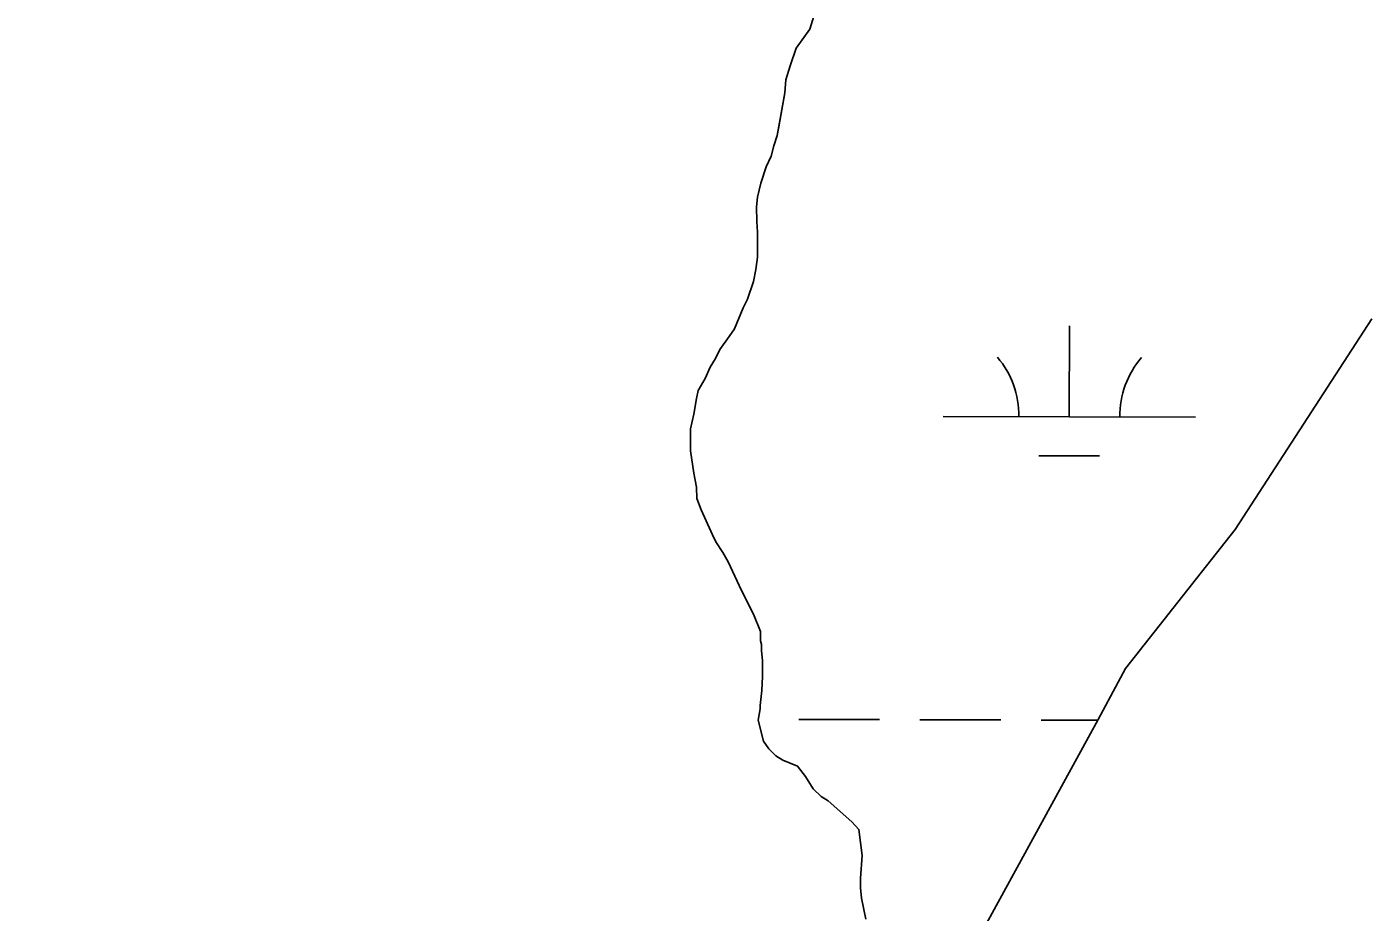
# Model space of a CAD drawing. Extents: x 3172297 to 3210190, y 958463 to 983887.
# Drawn here: x 3193624 to 3194156, y 966296 to 966646 of the extents above; entities that cross this region are included whole.
import ezdxf

# ---------------------------------------------------------------- set-up
doc = ezdxf.new("R2010")
doc.units = 0
for name, color, linetype in [('V-SITE-VEGE', 7, 'Continuous'), ('V-TOPO-SHOR', 7, 'Continuous'), ('V-WETL-SWMP', 7, 'Continuous')]:
    doc.layers.add(name, color=color, linetype=linetype)

msp = doc.modelspace()

# ---------------------------------------------------------------- linework, layer by layer
at = {"layer": 'V-SITE-VEGE'}
for p, q in [((3193937.35, 966654.09), (3193934.62, 966645.13)), ((3193934.62, 966645.13), (3193929.14, 966637.53)), ((3193929.14, 966637.53), (3193926.75, 966630.64)), ((3193926.75, 966630.64), (3193925.04, 966625.12)), ((3193925.04, 966625.12), (3193924.71, 966619.95)), ((3193924.71, 966619.95), (3193921.67, 966603.07)), ((3193921.67, 966603.07), (3193920.3, 966598.93)), ((3193920.3, 966598.93), (3193919.28, 966594.79)), ((3193919.28, 966594.79), (3193917.23, 966590.65)), ((3193917.23, 966590.65), (3193915.19, 966584.1)), ((3193915.19, 966584.1), (3193913.82, 966578.58)), ((3193913.82, 966578.58), (3193913.49, 966574.79)), ((3193913.49, 966574.79), (3193913.51, 966568.94)), ((3193913.51, 966568.94), (3193913.87, 966564.81)), ((3193913.87, 966564.81), (3193913.9, 966554.82)), ((3193913.9, 966554.82), (3193913.23, 966549.99)), ((3193913.23, 966549.99), (3193912.21, 966545.17)), ((3193912.21, 966545.17), (3193909.82, 966538.27)), ((3193909.82, 966538.27), (3193908.11, 966534.82)), ((3193908.11, 966534.82), (3193904.7, 966526.54)), ((3193902.64, 966523.43), (3193898.87, 966518.26)), ((3193904.7, 966526.54), (3193902.64, 966523.43)), ((3193898.87, 966518.26), (3193897.16, 966514.81)), ((3193895.1, 966511.35), (3193893.05, 966506.87)), ((3193897.16, 966514.81), (3193895.1, 966511.35)), ((3193893.05, 966506.87), (3193890.31, 966502.04)), ((3193890.31, 966502.04), (3193889.63, 966498.94)), ((3193889.63, 966498.94), (3193888.62, 966492.73)), ((3193888.62, 966492.73), (3193887.26, 966486.88)), ((3193887.26, 966486.88), (3193887.28, 966478.26)), ((3193887.28, 966478.26), (3193888.69, 966469.31)), ((3193888.69, 966469.31), (3193889.74, 966463.8)), ((3193889.74, 966463.8), (3193889.76, 966459.33)), ((3193889.76, 966459.33), (3193891.5, 966454.85)), ((3193891.5, 966454.85), (3193896.01, 966444.88)), ((3193896.01, 966444.88), (3193897.39, 966442.13)), ((3193897.39, 966442.13), (3193900.16, 966438.01)), ((3193900.16, 966438.01), (3193902.24, 966434.22)), ((3193902.24, 966434.22), (3193907.44, 966422.87)), ((3193907.44, 966422.87), (3193912.3, 966413.59)), ((3193912.3, 966413.59), (3193915.07, 966406.71)), ((3193915.07, 966406.71), (3193915.09, 966402.92)), ((3193915.09, 966402.92), (3193915.43, 966401.55)), ((3193915.43, 966401.55), (3193915.44, 966399.13)), ((3193915.44, 966399.13), (3193915.8, 966395)), ((3193915.8, 966395), (3193915.82, 966388.8)), ((3193915.82, 966388.8), (3193915.5, 966383.29)), ((3193915.5, 966383.29), (3193914.83, 966377.43)), ((3193914.83, 966376.05), (3193914.16, 966371.57)), ((3193914.83, 966377.43), (3193914.83, 966376.05)), ((3193914.16, 966371.57), (3193916.25, 966363.31)), ((3193916.25, 966363.31), (3193918.33, 966360.22)), ((3193918.33, 966360.22), (3193921.09, 966357.47)), ((3193921.09, 966357.47), (3193923.85, 966355.76)), ((3193923.85, 966355.76), (3193929.71, 966353.37)), ((3193929.71, 966353.37), (3193932.83, 966349.25)), ((3193932.83, 966349.25), (3193935.94, 966344.43)), ((3193935.94, 966344.43), (3193939.06, 966341.34)), ((3193939.06, 966341.34), (3193941.81, 966339.63)), ((3193941.81, 966339.63), (3193951.14, 966331.39)), ((3193951.14, 966331.39), (3193953.91, 966328.3)), ((3193953.91, 966328.3), (3193955.32, 966317.97)), ((3193955.32, 966317.97), (3193954.66, 966309.02)), ((3193954.66, 966309.02), (3193954.67, 966305.23)), ((3193954.67, 966305.23), (3193955.03, 966301.09)), ((3193955.03, 966301.09), (3193956.78, 966292.84))]:
    msp.add_line(p, q, dxfattribs=at)
at = {"layer": 'V-TOPO-SHOR'}
for points in [[(3193913.49, 966574.79), (3193913.83, 966578.58), (3193915.19, 966584.1), (3193917.23, 966590.65), (3193919.28, 966594.79), (3193920.3, 966598.93), (3193921.67, 966603.07), (3193922.35, 966606.51), (3193924.71, 966619.95), (3193925.04, 966625.12), (3193926.75, 966630.64), (3193929.14, 966637.53), (3193934.62, 966645.13), (3193937.35, 966654.09)], [(3193956.78, 966292.84), (3193955.03, 966301.09), (3193954.67, 966305.23), (3193954.66, 966309.02), (3193955.32, 966317.97), (3193953.91, 966328.3), (3193951.14, 966331.39), (3193941.81, 966339.63), (3193939.05, 966341.34), (3193935.94, 966344.43), (3193932.83, 966349.25), (3193929.71, 966353.37), (3193923.85, 966355.76), (3193921.09, 966357.47), (3193918.33, 966360.22), (3193916.25, 966363.31), (3193914.16, 966371.57), (3193914.83, 966376.05), (3193914.83, 966377.43), (3193915.5, 966383.29), (3193915.82, 966388.8), (3193915.8, 966395), (3193915.44, 966399.13), (3193915.44, 966401.55), (3193915.09, 966402.92), (3193915.07, 966406.71), (3193912.3, 966413.59), (3193907.45, 966422.87), (3193902.24, 966434.22), (3193900.16, 966438.01), (3193897.39, 966442.13), (3193896.01, 966444.88), (3193891.5, 966454.85), (3193889.76, 966459.33), (3193889.74, 966463.8), (3193888.69, 966469.31), (3193887.29, 966478.26), (3193887.26, 966486.88), (3193888.62, 966492.73), (3193889.63, 966498.94), (3193890.31, 966502.04), (3193893.05, 966506.87), (3193895.1, 966511.35), (3193897.16, 966514.81), (3193898.87, 966518.26), (3193902.64, 966523.44), (3193904.7, 966526.54), (3193908.11, 966534.82), (3193909.82, 966538.27), (3193912.21, 966545.17), (3193913.23, 966549.99), (3193913.9, 966554.82), (3193913.87, 966564.81), (3193913.51, 966568.94), (3193913.49, 966574.79)]]:
    msp.add_lwpolyline(points, dxfattribs=at)
at = {"layer": 'V-WETL-SWMP'}
for p, q in [((3194037.32, 966491.69), (3194037.41, 966527.69)), ((3193987.32, 966491.81), (3194087.32, 966491.56)), ((3194025.29, 966476.28), (3194049.29, 966476.23)), ((3193930.18, 966371.88), (3193962.18, 966371.8)), ((3193978.18, 966371.76), (3194010.18, 966371.68)), ((3194026.18, 966371.64), (3194048.67, 966371.59))]:
    msp.add_line(p, q, dxfattribs=at)
for points in [[(3193913.49, 966574.79), (3193913.83, 966578.58), (3193915.19, 966584.1), (3193917.23, 966590.65), (3193919.29, 966594.79), (3193920.31, 966598.93), (3193921.67, 966603.06), (3193922.35, 966606.51), (3193924.71, 966619.95), (3193925.04, 966625.12), (3193926.75, 966630.64), (3193929.14, 966637.53), (3193934.62, 966645.13), (3193937.35, 966654.09)], [(3193956.78, 966292.83), (3193955.03, 966301.1), (3193954.67, 966305.23), (3193954.66, 966309.02), (3193955.32, 966317.97), (3193953.91, 966328.3), (3193951.14, 966331.39), (3193941.81, 966339.63), (3193939.05, 966341.34), (3193935.94, 966344.43), (3193932.83, 966349.25), (3193929.71, 966353.37), (3193923.85, 966355.76), (3193921.09, 966357.47), (3193918.33, 966360.22), (3193916.25, 966363.31), (3193914.16, 966371.57), (3193914.83, 966376.05), (3193914.83, 966377.43), (3193915.5, 966383.29), (3193915.82, 966388.8), (3193915.8, 966395), (3193915.44, 966399.13), (3193915.44, 966401.55), (3193915.09, 966402.92), (3193915.07, 966406.71), (3193912.3, 966413.59), (3193907.44, 966422.87), (3193902.24, 966434.22), (3193900.16, 966438.01), (3193897.39, 966442.13), (3193896.01, 966444.88), (3193891.5, 966454.86), (3193889.76, 966459.33), (3193889.74, 966463.8), (3193888.69, 966469.31), (3193887.29, 966478.26), (3193887.26, 966486.88), (3193888.62, 966492.73), (3193889.63, 966498.94), (3193890.31, 966502.04), (3193893.05, 966506.87), (3193895.1, 966511.36), (3193897.16, 966514.81), (3193898.87, 966518.26), (3193902.64, 966523.44), (3193904.7, 966526.54), (3193908.11, 966534.82), (3193909.82, 966538.27), (3193912.21, 966545.17), (3193913.23, 966549.99), (3193913.9, 966554.82), (3193913.87, 966564.81), (3193913.51, 966568.94), (3193913.49, 966574.79)], [(3194157.13, 966530.45), (3194103, 966447.03), (3194059.61, 966391.98), (3194048.81, 966371.83), (3193938.96, 966171.25), (3193738.09, 965817.65), (3193624.49, 965630.72)]]:
    msp.add_lwpolyline(points, dxfattribs=at)
for centre, start, end in [((3193982.08, 966492.3), 359.0865, 40.6302), ((3194092.57, 966492.02), 139.0865, 180.6302)]:
    msp.add_arc(centre, 35.25, start, end, dxfattribs=at)

doc.saveas('drawing.dxf')
